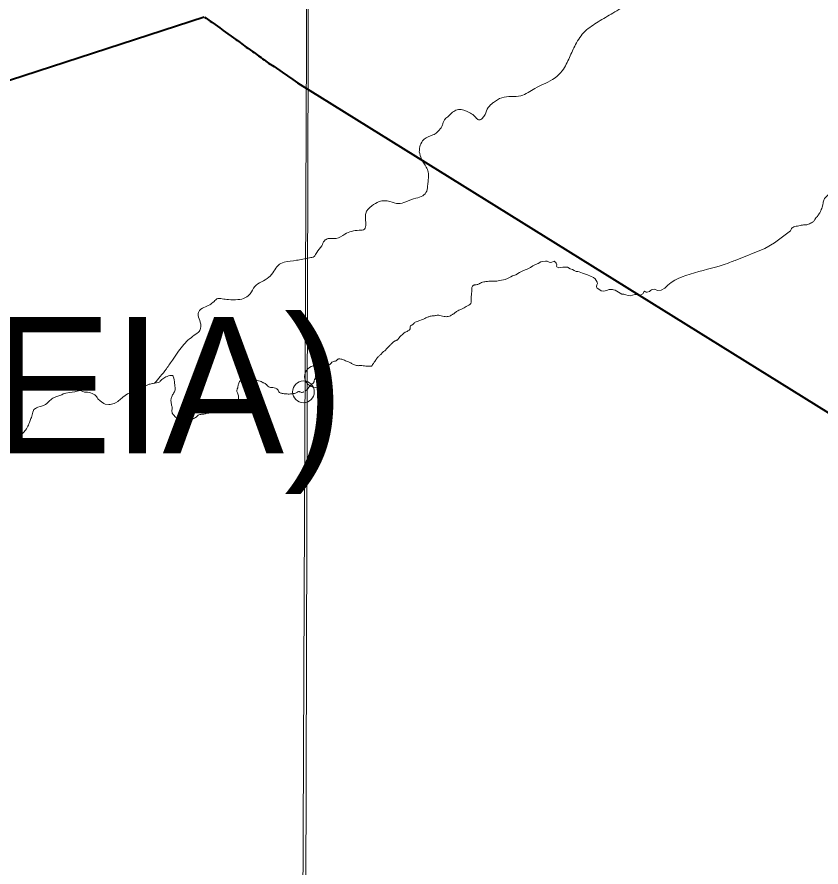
# Model space of a CAD drawing. Extents: x -1643653 to 4543381, y 1624270 to 13878484.
# Drawn here: x 595557 to 598511, y 8913574 to 8916699 of the extents above; entities that cross this region are included whole.
import ezdxf

# ---------------------------------------------------------------- set-up
doc = ezdxf.new("R2010")
doc.units = 0
doc.header["$LTSCALE"] = 160
doc.header["$PDMODE"] = 32
doc.header["$PDSIZE"] = 80
doc.layers.add('6', color=7, linetype='Continuous', lineweight=13)
doc.layers.add('60', color=7, linetype='Continuous', lineweight=13)

msp = doc.modelspace()

# ---------------------------------------------------------------- linework, layer by layer
at = {"layer": '6', "lineweight": 40}
msp.add_line((590967.2, 8914985.2), (596244.3, 8916699.1), dxfattribs=at)
at = {"layer": '6'}
msp.add_line((598196.1, 8915803.3), (598191.4, 8915802), dxfattribs=at)
for points in [[(596655.5, 8924715.8), (596593.3, 8909930.3), (596531.7, 8896026.7)], [(598399.1, 8915912.4), (598340.5, 8915868.7), (598304.9, 8915847.9), (598196.3, 8915803.6)], [(597536.7, 8915796.5), (597536.7, 8915796.4), (597532.6, 8915800.1), (597531, 8915800.8), (597528.8, 8915800.3), (597522.5, 8915797.4), (597517.3, 8915796.2), (597513, 8915797.6), (597505.7, 8915801.4), (597499.6, 8915801.8), (597489.9, 8915800.1), (597482.3, 8915798.3), (597472, 8915792.4), (597462.6, 8915789), (597452.4, 8915784.3), (597444.2, 8915777.8), (597429.3, 8915770.4), (597425, 8915769.3), (597415.4, 8915765.7), (597403.9, 8915759.6), (597389.8, 8915751.1), (597377.4, 8915746.9), (597371.4, 8915743.9), (597359.3, 8915737.8), (597351.4, 8915734.2), (597345.1, 8915732.4), (597337.3, 8915731.7), (597330.1, 8915730.5), (597320.6, 8915727.8), (597299.3, 8915727.7)], [(597888.8, 8915696.3), (597884.6, 8915693.6), (597881.1, 8915690), (597872.4, 8915686.8), (597868.8, 8915687), (597866.2, 8915688.5), (597863.5, 8915690.6), (597861.7, 8915689.4), (597857.2, 8915681.7), (597847.4, 8915676.6), (597845.6, 8915676.6), (597831.6, 8915678.7), (597827.2, 8915678.4), (597818.5, 8915675.8), (597812.3, 8915674), (597803.3, 8915674.9), (597794.1, 8915678.1), (597786.7, 8915679.6), (597779.6, 8915680.3), (597767.1, 8915687.8), (597754.8, 8915694.9), (597749.2, 8915696.4), (597745, 8915697.6), (597733.1, 8915697.6), (597723.9, 8915694), (597718.2, 8915691.9), (597710.5, 8915691.6), (597704.2, 8915692.8), (597691.1, 8915700.8), (597687.3, 8915703.8), (597687, 8915708.6), (597688.2, 8915714.5), (597690.8, 8915719), (597688.5, 8915724.6), (597681.3, 8915736.5), (597675.1, 8915741), (597653.9, 8915751.4), (597635.2, 8915756.7), (597623.3, 8915761.8), (597618.3, 8915763.5), (597611.5, 8915763.2), (597604.9, 8915767.1), (597598.4, 8915770.6), (597590.3, 8915773.3), (597580.2, 8915778.7), (597573.1, 8915779.6), (597563, 8915778.7), (597548.4, 8915777.2), (597540.6, 8915780.2), (597539.4, 8915783.1), (597541.2, 8915787.9), (597540, 8915791.4), (597538.2, 8915794.4), (597537.3, 8915795.3), (597536.7, 8915796.4)], [(598196.1, 8915803.3), (598191.4, 8915802), (598186.4, 8915800.3), (598180.9, 8915798.3), (598174.7, 8915795.9), (598167.4, 8915793.1), (598158.9, 8915790.1), (598148.8, 8915786.8), (598137.1, 8915783.2), (598123.8, 8915779.5), (598109.4, 8915775.6), (598094.1, 8915771.4), (598078.3, 8915767.2), (598062.2, 8915762.8), (598046.1, 8915758.2), (598030.5, 8915753.6), (598015.4, 8915748.9), (598001, 8915743.7), (597987.2, 8915737.9), (597973.9, 8915731.2), (597961.2, 8915723.1), (597949.1, 8915713.5), (597937.4, 8915702.1)], [(597937.4, 8915702.1), (597924.5, 8915695), (597912.4, 8915693.6), (597898.5, 8915698.1), (597888.8, 8915696.3)], [(596056.9, 8915352.1), (596055, 8915351.9), (596050.4, 8915349.8), (596046.1, 8915349.5), (596042.6, 8915348.8), (596037.9, 8915347.3), (596020.8, 8915339.2), (596018.6, 8915336.8), (596017.1, 8915336), (596016.2, 8915335), (596010.2, 8915331.3), (596002, 8915328.9), (595997.1, 8915327), (595992.9, 8915325.6), (595987.9, 8915325.1), (595983.3, 8915324), (595979, 8915321.9), (595977.8, 8915321), (595975.2, 8915320.4), (595974.1, 8915318.8), (595963.7, 8915313.4), (595946.1, 8915301.3), (595934.9, 8915292), (595931.5, 8915288.5), (595927.6, 8915285.7), (595918.6, 8915280.4), (595914.3, 8915278.6), (595904.7, 8915275.3), (595899.8, 8915274.4), (595894.3, 8915274.4), (595881.3, 8915276), (595876.1, 8915278.2), (595868.2, 8915284.5), (595863.1, 8915287.9), (595854.5, 8915295.6), (595852.8, 8915297.5), (595852, 8915300.6), (595851.1, 8915301.2), (595850.5, 8915302.8), (595848.5, 8915305.1), (595843.2, 8915309.6), (595833, 8915314.6), (595827.2, 8915317.9), (595825, 8915318.6), (595816.2, 8915319.7), (595811.3, 8915319.3), (595804.8, 8915320), (595792.5, 8915324.6), (595788, 8915325.5), (595785.5, 8915325.5), (595782.9, 8915324.6), (595778.4, 8915323.6), (595773.6, 8915321.7), (595769.3, 8915320.5), (595759.5, 8915320.2), (595749.9, 8915318.8), (595736, 8915315.9), (595726.9, 8915313.2), (595721.6, 8915310.5), (595703.3, 8915304.4), (595693.5, 8915299.8), (595688.7, 8915298), (595684.6, 8915295.3), (595681.1, 8915291.9), (595677.3, 8915288.9), (595670.6, 8915281.6), (595666.2, 8915277.6), (595662.2, 8915275), (595656.5, 8915272.1), (595647.4, 8915268), (595642.4, 8915266.8), (595634.1, 8915264.2), (595629.4, 8915262.4), (595625.1, 8915260), (595619.3, 8915255.7), (595617.5, 8915252), (595615.7, 8915246.4), (595611.8, 8915231.8)], [(596056.9, 8915352.1), (596055, 8915351.9), (596050.4, 8915349.8), (596046.1, 8915349.5), (596042.6, 8915348.8), (596037.9, 8915347.3), (596020.8, 8915339.2), (596018.6, 8915336.8), (596017.1, 8915336), (596016.2, 8915335), (596010.2, 8915331.3), (596002, 8915328.9), (595997.1, 8915327), (595992.9, 8915325.6), (595987.9, 8915325.1), (595983.3, 8915324), (595979, 8915321.9), (595977.8, 8915321), (595975.2, 8915320.4), (595974.1, 8915318.8), (595963.7, 8915313.4), (595946.1, 8915301.3), (595934.9, 8915292), (595931.5, 8915288.5), (595927.6, 8915285.7), (595918.6, 8915280.4), (595914.3, 8915278.6), (595904.7, 8915275.3), (595899.8, 8915274.4), (595894.3, 8915274.4), (595881.3, 8915276), (595876.1, 8915278.2), (595868.2, 8915284.5), (595863.1, 8915287.9), (595854.5, 8915295.6), (595852.8, 8915297.5), (595852, 8915300.6), (595851.1, 8915301.2), (595850.5, 8915302.8), (595848.5, 8915305.1), (595843.2, 8915309.6), (595833, 8915314.6), (595827.2, 8915317.9), (595825, 8915318.6), (595816.2, 8915319.7), (595811.3, 8915319.3), (595804.8, 8915320), (595792.5, 8915324.6), (595788, 8915325.5), (595785.5, 8915325.5), (595782.9, 8915324.6), (595778.4, 8915323.6), (595773.6, 8915321.7), (595769.3, 8915320.5), (595759.5, 8915320.2), (595749.9, 8915318.8), (595736, 8915315.9), (595726.9, 8915313.2), (595721.6, 8915310.5), (595703.3, 8915304.4), (595693.5, 8915299.8), (595688.7, 8915298), (595684.6, 8915295.3), (595681.1, 8915291.9), (595677.3, 8915288.9), (595670.6, 8915281.6), (595666.2, 8915277.6), (595662.2, 8915275), (595656.5, 8915272.1), (595647.4, 8915268), (595642.4, 8915266.8), (595634.1, 8915264.2), (595629.4, 8915262.4), (595625.1, 8915260), (595619.3, 8915255.7), (595617.5, 8915252), (595615.7, 8915246.4), (595611.8, 8915231.8)], [(595611.8, 8915231.8), (595610, 8915227.2), (595607.7, 8915222.5), (595603, 8915208.5), (595600.6, 8915203.6), (595599.1, 8915198.9), (595599.1, 8915198.9), (595597.1, 8915194.2), (595592, 8915185.1), (595588.6, 8915180.1), (595581.1, 8915171.3), (595576.2, 8915167.1), (595567.8, 8915161.1), (595544.8, 8915149.4)], [(595611.8, 8915231.8), (595610, 8915227.2), (595607.7, 8915222.5), (595603, 8915208.5), (595600.6, 8915203.6), (595599.1, 8915198.9), (595599.1, 8915198.9), (595597.1, 8915194.2), (595592, 8915185.1), (595588.6, 8915180.1), (595581.1, 8915171.3), (595576.2, 8915167.1), (595567.8, 8915161.1), (595544.8, 8915149.4)]]:
    msp.add_lwpolyline(points, dxfattribs=at)
msp.add_lwpolyline([(607600.8, 8920952.4), (596639.8, 8920989.8), (596608.8, 8909934.4), (607569.8, 8909894.9)], close=True, dxfattribs=at)
at = {"layer": '6', "lineweight": 40}
for points in [[(596245.7, 8916698.7), (596252, 8916694.7), (596261.5, 8916687.4), (596267.4, 8916683.6), (596272.9, 8916679.3), (596284.8, 8916671.1), (596302.1, 8916658.7), (596315, 8916649.8), (596360.9, 8916616.4), (596367.5, 8916612.2), (596371.8, 8916608.8), (596377.7, 8916604.7), (596383.4, 8916599.9), (596399.5, 8916588.4), (596405.6, 8916584.3), (596422.1, 8916572.3), (596428.7, 8916568.1), (596444.9, 8916556.3), (596454.8, 8916549.8), (596459.8, 8916545.5), (596465.6, 8916541.6), (596476.8, 8916533.4), (596481.9, 8916528.6), (596501.9, 8916516.5), (596532.1, 8916495.5), (596570.5, 8916469.4), (596588.2, 8916457.2)], [(596588.2, 8916457.2), (598619.5, 8915193.9), (599198.7, 8914813.4)]]:
    msp.add_lwpolyline(points, dxfattribs=at)
at = {"layer": '6'}
for points in [[(598300.5, 8917392.3), (598274.5, 8917356.4), (598210.7, 8917284.6), (598126.9, 8917178.9), (598065.1, 8917103.1), (598027.2, 8917015.3), (597957.4, 8916903.6), (597805.4, 8916748), (597746.9, 8916713.4), (597693.1, 8916681.5), (597644.5, 8916646.3), (597609.9, 8916597.7), (597587.3, 8916550.5), (597560.7, 8916501.3), (597534.1, 8916475.4), (597459.7, 8916436.1), (597409.1, 8916409.5), (597338.7, 8916402.2), (597308.1, 8916384.3)], [(598300.5, 8917392.3), (598274.5, 8917356.4), (598210.7, 8917284.6), (598126.9, 8917178.9), (598065.1, 8917103.1), (598027.2, 8917015.3), (597957.4, 8916903.6), (597805.4, 8916748), (597746.9, 8916713.4), (597693.1, 8916681.5), (597644.5, 8916646.3), (597609.9, 8916597.7), (597587.3, 8916550.5), (597560.7, 8916501.3), (597534.1, 8916475.4), (597459.7, 8916436.1), (597409.1, 8916409.5), (597338.7, 8916402.2), (597308.1, 8916384.3)], [(597309, 8916384.8), (597298, 8916376.9), (597288.7, 8916365.8), (597276.9, 8916341), (597267.3, 8916326.9), (597255.5, 8916320.7), (597246.2, 8916326.2), (597236.2, 8916337.3), (597218.1, 8916348), (597179, 8916358.4), (597162, 8916352.1), (597146.1, 8916338.1), (597123.9, 8916313.6), (597120.6, 8916302.2), (597108.3, 8916282.9), (597093.6, 8916269.3), (597076.2, 8916261.9), (597047.7, 8916243.4), (597037.4, 8916221.2), (597035.2, 8916203.4)], [(597309, 8916384.8), (597298, 8916376.9), (597288.7, 8916365.8), (597276.9, 8916341), (597267.3, 8916326.9), (597255.5, 8916320.7), (597246.2, 8916326.2), (597236.2, 8916337.3), (597218.1, 8916348), (597179, 8916358.4), (597162, 8916352.1), (597146.1, 8916338.1), (597123.9, 8916313.6), (597120.6, 8916302.2), (597108.3, 8916282.9), (597093.6, 8916269.3), (597076.2, 8916261.9), (597047.7, 8916243.4), (597037.4, 8916221.2), (597035.2, 8916203.4)], [(597035.2, 8916203.4), (597043.3, 8916176.8), (597061, 8916146.8), (597068.4, 8916129.5), (597068.4, 8916100.6), (597066.6, 8916084), (597062.5, 8916058.5), (597048.1, 8916041.8), (597023, 8916032.9), (596985.6, 8916019.6), (596959, 8916013), (596927.2, 8916020.7), (596887.7, 8916020.4), (596861.1, 8916004.8), (596838.5, 8915976.4), (596837.4, 8915961.9), (596838.9, 8915938.3), (596833.7, 8915919), (596814.1, 8915915), (596762, 8915900.6), (596729.5, 8915884.7), (596700.6, 8915884.3), (596686.6, 8915876.5), (596677, 8915857.3), (596658.5, 8915833.6), (596648.5, 8915818.4), (596631.9, 8915813.6), (596583.8, 8915804.4), (596538.7, 8915797.4), (596516.6, 8915785.9), (596501.4, 8915764.1), (596482.2, 8915741.9), (596455.2, 8915725.2), (596430.8, 8915708.2), (596414.2, 8915681.6), (596396.8, 8915667.2), (596368.3, 8915659.8), (596334.3, 8915660.2), (596310.7, 8915663.1), (596295.2, 8915663.9), (596281.1, 8915653.5), (596265.2, 8915640.9), (596244.1, 8915630.9), (596224.9, 8915615.4), (596223.1, 8915601.7), (596230.8, 8915577.4), (596229, 8915546.4), (596214.6, 8915533.4), (596190.9, 8915515.3), (596169.8, 8915495), (596150.6, 8915470.2), (596131, 8915441.4), (596105.9, 8915405.6), (596083.7, 8915377.1), (596062.6, 8915352.7)], [(597035.2, 8916203.4), (597043.3, 8916176.8), (597061, 8916146.8), (597068.4, 8916129.5), (597068.4, 8916100.6), (597066.6, 8916084), (597062.5, 8916058.5), (597048.1, 8916041.8), (597023, 8916032.9), (596985.6, 8916019.6), (596959, 8916013), (596927.2, 8916020.7), (596887.7, 8916020.4), (596861.1, 8916004.8), (596838.5, 8915976.4), (596837.4, 8915961.9), (596838.9, 8915938.3), (596833.7, 8915919), (596814.1, 8915915), (596762, 8915900.6), (596729.5, 8915884.7), (596700.6, 8915884.3), (596686.6, 8915876.5), (596677, 8915857.3), (596658.5, 8915833.6), (596648.5, 8915818.4), (596631.9, 8915813.6), (596583.8, 8915804.4), (596538.7, 8915797.4), (596516.6, 8915785.9), (596501.4, 8915764.1), (596482.2, 8915741.9), (596455.2, 8915725.2), (596430.8, 8915708.2), (596414.2, 8915681.6), (596396.8, 8915667.2), (596368.3, 8915659.8), (596334.3, 8915660.2), (596310.7, 8915663.1), (596295.2, 8915663.9), (596281.1, 8915653.5), (596265.2, 8915640.9), (596244.1, 8915630.9), (596224.9, 8915615.4), (596223.1, 8915601.7), (596230.8, 8915577.4), (596229, 8915546.4), (596214.6, 8915533.4), (596190.9, 8915515.3), (596169.8, 8915495), (596150.6, 8915470.2), (596131, 8915441.4), (596105.9, 8915405.6), (596083.7, 8915377.1), (596062.6, 8915352.7)]]:
    msp.add_spline(points, degree=3, dxfattribs=at)
for points in [[(598679.5, 8916286.3), (598678.8, 8916285.7), (598676.5, 8916284.7), (598673.8, 8916283), (598669.9, 8916281.6), (598665.8, 8916281.6), (598661, 8916282.2), (598658.3, 8916283.1), (598654, 8916284.1), (598650, 8916283.7), (598648.7, 8916281.8), (598648, 8916277.7), (598648, 8916275.1), (598649.7, 8916271.8), (598651.9, 8916267.3), (598651.9, 8916263), (598648.3, 8916258.8), (598644, 8916256.1), (598639.5, 8916253.8), (598636.1, 8916251.4), (598631.7, 8916247.3), (598626.6, 8916242.6), (598622.3, 8916238.7), (598618.9, 8916234.5), (598615.1, 8916228.9), (598613.5, 8916224.3), (598612.7, 8916220.8), (598614.4, 8916218.5), (598621, 8916217.1), (598626.8, 8916214.2), (598633, 8916210.8), (598635.1, 8916207.7), (598637.2, 8916203.7), (598636.7, 8916200), (598632.4, 8916196.2), (598628.8, 8916194.5), (598625.1, 8916193.8), (598621.6, 8916187.9), (598619, 8916182.7), (598617.6, 8916180), (598616.8, 8916177.7), (598616.8, 8916174.6), (598617.8, 8916170.6), (598619.8, 8916163.9), (598621.8, 8916158), (598623.8, 8916151), (598622.9, 8916145.1), (598616.7, 8916137.4), (598611.9, 8916132.6), (598609.7, 8916127.3), (598605.8, 8916120.6), (598598.2, 8916118), (598588.6, 8916117.2), (598581.9, 8916118.5), (598576.4, 8916118.5), (598572.5, 8916116.3), (598566.9, 8916112), (598560.8, 8916108.9), (598556.5, 8916105.6), (598551.7, 8916102.2), (598547.7, 8916098.3), (598545.4, 8916092.1), (598545.5, 8916088.6), (598545.5, 8916082.7), (598546.1, 8916078.2), (598549, 8916072.8), (598552.4, 8916067.2), (598554.1, 8916062.7), (598552.4, 8916057.7), (598549.3, 8916053.8), (598543, 8916049.8), (598536.7, 8916044.7), (598530.5, 8916038.6), (598524.2, 8916031), (598521.6, 8916025.1), (598519.9, 8916018.9), (598518.5, 8916009.1), (598515.9, 8915999), (598512, 8915990.6), (598510.7, 8915987.1), (598507, 8915979.5)], [(598507, 8915979.5), (598506.3, 8915978.3), (598504.1, 8915974.2), (598500.6, 8915968.8), (598495.5, 8915963.2), (598490.6, 8915957.9), (598487.8, 8915952.3), (598481.2, 8915943.3), (598472.1, 8915940.8), (598465.8, 8915936.9), (598460, 8915935.2), (598451.5, 8915935.2), (598442.9, 8915934.1), (598435.2, 8915933), (598424.8, 8915930.2), (598415.1, 8915928.8), (598407.4, 8915925.7), (598403.4, 8915922.2), (598401.1, 8915917.3), (598399.1, 8915912.4)], [(597298.7, 8915727.7), (597286.5, 8915727.3), (597279.7, 8915726.6), (597272.2, 8915725.1), (597263.9, 8915722.5), (597256.4, 8915718.6), (597253.8, 8915717.1), (597247.7, 8915714.7), (597240.7, 8915714.6), (597236.7, 8915713.7), (597232.5, 8915711.4), (597229.7, 8915707.7), (597228.2, 8915702.2), (597228.1, 8915696), (597228.3, 8915688.1), (597227.3, 8915679.6), (597226, 8915672.8), (597225.9, 8915664.2), (597226.3, 8915652.2), (597225.5, 8915647.3), (597223.2, 8915642.8), (597218.2, 8915640.3), (597210.6, 8915635.6), (597207.3, 8915634.1)], [(597207.3, 8915634.1), (597201.3, 8915630.8), (597196, 8915627.9), (597184.1, 8915622.6), (597177.1, 8915619.2), (597167.4, 8915612.4), (597156, 8915604), (597150.1, 8915600.8), (597141.5, 8915598.1), (597134.8, 8915596.5), (597127.1, 8915597.9), (597115.2, 8915601.2), (597107.2, 8915602.7), (597101.2, 8915602.8), (597094.6, 8915600.8), (597087.2, 8915600.4), (597079.1, 8915599.7), (597070.8, 8915597.5), (597062, 8915593.4), (597040.8, 8915583.9), (597034.3, 8915581.3), (597027.3, 8915579.8), (597020.4, 8915577.5), (597016, 8915573.5), (597013.2, 8915569.2), (597009.5, 8915566.9), (597006.2, 8915566.3)], [(597006.7, 8915565.5), (597003.8, 8915564.7), (597001.6, 8915560.2), (597001.6, 8915556.2), (597001.6, 8915552.5), (597000.3, 8915550.4), (596999.4, 8915548.5), (596996.7, 8915546.4), (596990.5, 8915543.3), (596984, 8915540.4), (596976, 8915534.6), (596962.2, 8915521.2), (596959.3, 8915516.4), (596956.8, 8915512.6), (596954.2, 8915511.2), (596950.2, 8915509.5), (596946.2, 8915507.7), (596943.7, 8915506.8), (596941.3, 8915505), (596936.7, 8915501.2), (596934.7, 8915498.3), (596929.8, 8915494.5), (596925.8, 8915490.1), (596923.2, 8915487.4), (596920.8, 8915484.5), (596916.7, 8915482.2), (596914.7, 8915478.3), (596909.9, 8915472.9), (596906.5, 8915471), (596905.2, 8915469.6), (596893.7, 8915458.5)], [(596738.9, 8915441.6), (596737.8, 8915441.6), (596736, 8915441.1), (596733.8, 8915438.7), (596731.2, 8915436), (596728.1, 8915434.3), (596720, 8915432.1), (596714.7, 8915430.1), (596713.3, 8915428.8), (596711.9, 8915426.1), (596709.8, 8915423.7), (596704.2, 8915419.9), (596696.8, 8915416.1), (596692.5, 8915414.7), (596689.7, 8915414.1), (596686.9, 8915414.4), (596682.8, 8915414.2), (596679.7, 8915413.4), (596675.8, 8915413.6), (596674.5, 8915414.6), (596672.6, 8915416.8), (596669, 8915417.7), (596665.4, 8915416.6), (596662.7, 8915415.1), (596661, 8915412.7), (596658.1, 8915405.9), (596657.1, 8915403.8), (596656.6, 8915400.5), (596656.1, 8915393.2), (596656.1, 8915389), (596655.6, 8915386.4), (596654.5, 8915383.5), (596653.7, 8915379.8), (596654.1, 8915377.2)], [(596893.7, 8915458.5), (596891.1, 8915455.9), (596886.1, 8915450.8), (596881.1, 8915447.1), (596879, 8915444.2), (596876.7, 8915439.7), (596874.8, 8915436.9), (596869.3, 8915429.2), (596866.6, 8915425.4), (596864, 8915421.4), (596861.4, 8915417.6), (596860.5, 8915415.8), (596859, 8915415.3), (596853.6, 8915415.2), (596842, 8915415.6), (596834.9, 8915416.2), (596822.8, 8915417.8), (596816.4, 8915417.9), (596814, 8915417.2), (596808.9, 8915416.9), (596800.7, 8915418.8), (596793.2, 8915420.9), (596787.8, 8915423.4), (596785.8, 8915425.7), (596780.9, 8915428.5), (596774.8, 8915431.8), (596769, 8915434.4), (596760.3, 8915436.5), (596753.5, 8915440.3), (596748.2, 8915441.5), (596741.5, 8915442.3), (596739, 8915442)], [(596553.2, 8915313), (596547.9, 8915313.2), (596538.6, 8915313.9), (596524.7, 8915316), (596518.9, 8915320.5), (596516.8, 8915328), (596512.7, 8915332.3), (596501.2, 8915336.3), (596494, 8915337.2), (596488.7, 8915337.2), (596482.3, 8915338.9), (596476.1, 8915345.1), (596471.6, 8915349.8), (596469.1, 8915351.4), (596463.7, 8915353.7), (596460.5, 8915355.4), (596455, 8915358.4), (596445.9, 8915361.2), (596428.8, 8915367.6), (596423.9, 8915370.2), (596420.9, 8915373.4), (596418.6, 8915375.1), (596413.5, 8915377.2), (596406.9, 8915377.4), (596401.1, 8915376.8), (596398.3, 8915374.7), (596389.2, 8915368.9), (596386.1, 8915367), (596381.9, 8915364.2), (596377.2, 8915361.2), (596373.1, 8915357.8), (596370.4, 8915348.4), (596370.2, 8915345.1), (596368.2, 8915334.4), (596365.2, 8915329.3), (596364.4, 8915325.4), (596366.5, 8915319.8), (596368, 8915313.8), (596371.2, 8915305.9), (596370.6, 8915296.9), (596369.1, 8915284.9), (596366.4, 8915276.8), (596363, 8915273.4), (596361, 8915271.2), (596357.4, 8915271), (596347.9, 8915273.9), (596341.7, 8915274.7), (596337.2, 8915272.6), (596324.8, 8915271.1), (596313.8, 8915268.1), (596303.7, 8915267.1), (596295.4, 8915265.4), (596291.4, 8915265.4), (596285.2, 8915259.6), (596276.6, 8915251.6), (596268.2, 8915244.5), (596264.8, 8915243), (596259.7, 8915243), (596251.6, 8915241.5), (596248.2, 8915239.8), (596238.5, 8915238.3), (596232.3, 8915238.5), (596225.5, 8915236.3), (596221, 8915233.6), (596215.7, 8915227.8), (596210.2, 8915224.4), (596201.3, 8915220.3), (596195.5, 8915216.9), (596187.7, 8915215.6), (596178.1, 8915215.2), (596163.3, 8915216), (596154.2, 8915218.2), (596145, 8915223.3), (596140.3, 8915227.8), (596134.5, 8915233.8), (596130, 8915239.5), (596127.3, 8915242.3), (596126.4, 8915248.9), (596126.4, 8915253.2), (596127.9, 8915261.8), (596124.5, 8915274.8), (596121.9, 8915292.6), (596124.9, 8915301.2), (596133.3, 8915317.6), (596138.4, 8915324.3), (596139, 8915332), (596137.5, 8915340.5), (596136.2, 8915353.4), (596134.8, 8915366), (596132.2, 8915375.9), (596130.7, 8915379.5), (596128.8, 8915380.8), (596126.7, 8915380.8), (596119.7, 8915381), (596108.6, 8915377.8), (596100.2, 8915373.7), (596092.6, 8915368.5), (596086.2, 8915363.4), (596081.3, 8915357.4), (596078.7, 8915354.6), (596056.9, 8915352.1)], [(596553.2, 8915313), (596547.9, 8915313.2), (596538.6, 8915313.9), (596524.7, 8915316), (596518.9, 8915320.5), (596516.8, 8915328), (596512.7, 8915332.3), (596501.2, 8915336.3), (596494, 8915337.2), (596488.7, 8915337.2), (596482.3, 8915338.9), (596476.1, 8915345.1), (596471.6, 8915349.8), (596469.1, 8915351.4), (596463.7, 8915353.7), (596460.5, 8915355.4), (596455, 8915358.4), (596445.9, 8915361.2), (596428.8, 8915367.6), (596423.9, 8915370.2), (596420.9, 8915373.4), (596418.6, 8915375.1), (596413.5, 8915377.2), (596406.9, 8915377.4), (596401.1, 8915376.8), (596398.3, 8915374.7), (596389.2, 8915368.9), (596386.1, 8915367), (596381.9, 8915364.2), (596377.2, 8915361.2), (596373.1, 8915357.8), (596370.4, 8915348.4), (596370.2, 8915345.1), (596368.2, 8915334.4), (596365.2, 8915329.3), (596364.4, 8915325.4), (596366.5, 8915319.8), (596368, 8915313.8), (596371.2, 8915305.9), (596370.6, 8915296.9), (596369.1, 8915284.9), (596366.4, 8915276.8), (596363, 8915273.4), (596361, 8915271.2), (596357.4, 8915271), (596347.9, 8915273.9), (596341.7, 8915274.7), (596337.2, 8915272.6), (596324.8, 8915271.1), (596313.8, 8915268.1), (596303.7, 8915267.1), (596295.4, 8915265.4), (596291.4, 8915265.4), (596285.2, 8915259.6), (596276.6, 8915251.6), (596268.2, 8915244.5), (596264.8, 8915243), (596259.7, 8915243), (596251.6, 8915241.5), (596248.2, 8915239.8), (596238.5, 8915238.3), (596232.3, 8915238.5), (596225.5, 8915236.3), (596221, 8915233.6), (596215.7, 8915227.8), (596210.2, 8915224.4), (596201.3, 8915220.3), (596195.5, 8915216.9), (596187.7, 8915215.6), (596178.1, 8915215.2), (596163.3, 8915216), (596154.2, 8915218.2), (596145, 8915223.3), (596140.3, 8915227.8), (596134.5, 8915233.8), (596130, 8915239.5), (596127.3, 8915242.3), (596126.4, 8915248.9), (596126.4, 8915253.2), (596127.9, 8915261.8), (596124.5, 8915274.8), (596121.9, 8915292.6), (596124.9, 8915301.2), (596133.3, 8915317.6), (596138.4, 8915324.3), (596139, 8915332), (596137.5, 8915340.5), (596136.2, 8915353.4), (596134.8, 8915366), (596132.2, 8915375.9), (596130.7, 8915379.5), (596128.8, 8915380.8), (596126.7, 8915380.8), (596119.7, 8915381), (596108.6, 8915377.8), (596100.2, 8915373.7), (596092.6, 8915368.5), (596086.2, 8915363.4), (596081.3, 8915357.4), (596078.7, 8915354.6), (596056.9, 8915352.1)], [(596653.7, 8915373.4), (596653.7, 8915373.2), (596653.4, 8915371.6), (596652.3, 8915368.8), (596650.8, 8915366.5), (596648.9, 8915362.6), (596648.8, 8915359.1), (596647.5, 8915355.5), (596645.7, 8915353.3), (596642, 8915350.8), (596638.3, 8915347.7), (596632.2, 8915342), (596630.4, 8915339.6), (596627.4, 8915333.7), (596625.4, 8915330.4), (596616.9, 8915324.7)], [(596609.7, 8915320.8), (596605.8, 8915317.7), (596603.8, 8915317.8), (596596.1, 8915320.5), (596594.6, 8915322.6), (596591.8, 8915322.6), (596587.3, 8915319.2), (596584.3, 8915317.1), (596570.5, 8915313.2), (596558.6, 8915312.9), (596553.2, 8915313)], [(596609.7, 8915320.8), (596605.8, 8915317.7), (596603.8, 8915317.8), (596596.1, 8915320.5), (596594.6, 8915322.6), (596591.8, 8915322.6), (596587.3, 8915319.2), (596584.3, 8915317.1), (596570.5, 8915313.2), (596558.6, 8915312.9), (596553.2, 8915313)], [(596616.9, 8915324.7), (596616.8, 8915324.6), (596616.7, 8915324.6), (596616.7, 8915324.5)]]:
    msp.add_open_spline(points, degree=3, dxfattribs=at)
for p in [(596654.1, 8915377.2), (596609.7, 8915320.8)]:
    msp.add_point(p, dxfattribs=at)
at = {"layer": '60', "lineweight": 25}
msp.add_spline([(814781, 9009175.5), (814787.2, 9009173.4), (814796.9, 9009173.4), (814799.4, 9009172.4), (814805.1, 9009174.5), (814805.6, 9009176.5), (814811.7, 9009179.5), (814811.7, 9009179.5), (814801.5, 9009181), (814790.7, 9009181.5), (814784.1, 9009183.1), (814777.4, 9009185.1), (814778.4, 9009175.5)], degree=3, dxfattribs=at)

# ---------------------------------------------------------------- texts
at = {"layer": '6'}
msp.add_text('(DELMIRO GOUVEIA)', height=500, dxfattribs=at).set_placement((590036.9, 8915095.5))

doc.saveas('drawing.dxf')
